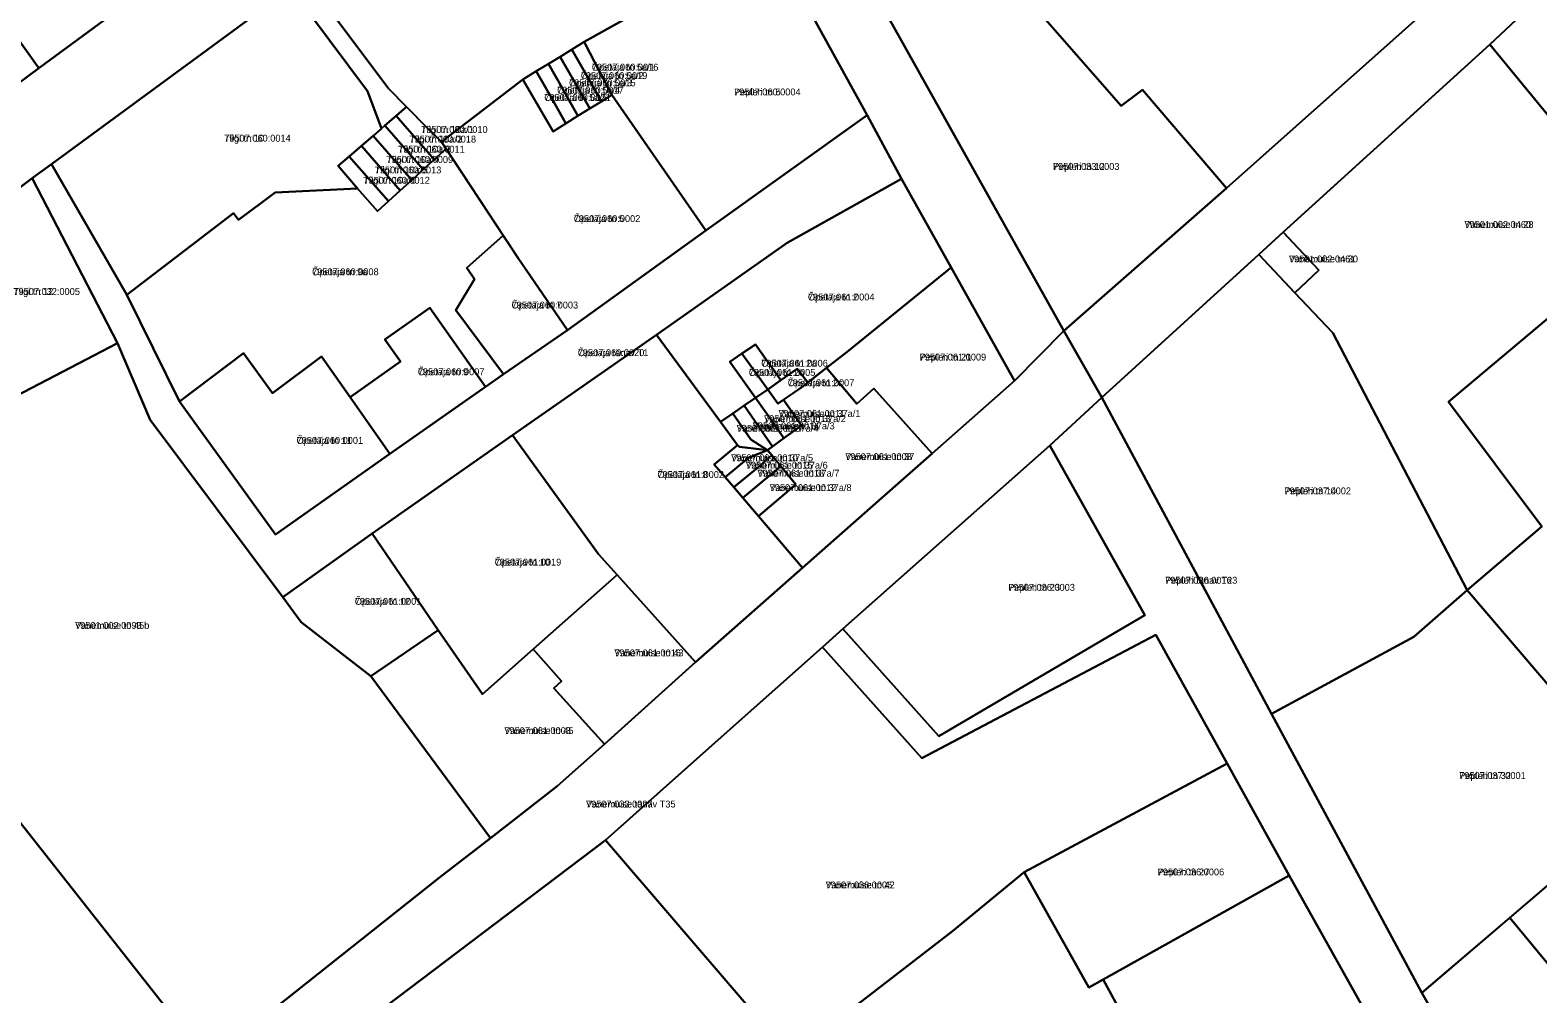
# Model space of a CAD drawing. Extents: x 643847 to 663718, y 6468443 to 6482775.
# Drawn here: x 658809 to 659137.5, y 6473561.4 to 6473771.5 of the extents above; entities that cross this region are included whole.
import ezdxf

# ---------------------------------------------------------------- set-up
doc = ezdxf.new("R2010")
doc.units = 0
for name, color, linetype in [('L_AADRESS', 7, 'Continuous'), ('PIIR', 7, 'Continuous'), ('TUNNUS', 7, 'Continuous')]:
    doc.layers.add(name, color=color, linetype=linetype)

msp = doc.modelspace()

# ---------------------------------------------------------------- linework, layer by layer
at = {"layer": 'PIIR'}
for points in [[(659237.48, 6473886.63), (659237.02, 6473869.14), (659211.03, 6473846.61), (659195.01, 6473831.68), (659191.97, 6473828.3), (659164.36, 6473803.17), (659149.88, 6473789.83), (659127.04, 6473768.4), (659082.02, 6473727.44), (659076.7, 6473722.58), (659042.54, 6473691.39), (659034.2, 6473705.94), (659069.66, 6473737.08), (659107.94, 6473771.15), (659111.27, 6473774.1), (659140.67, 6473800.27), (659155.49, 6473813.21), (659178.14, 6473833.62), (659220.02, 6473870.88)], [(658931.06, 6473828.62), (658942, 6473808.71), (658928.36, 6473798.63), (658943.44, 6473775.93), (658940.54, 6473774.97), (658929.72, 6473768.93), (658927.05, 6473767.3), (658924.49, 6473765.72), (658921.92, 6473764.16), (658919.29, 6473762.54), (658916.33, 6473760.72), (658898.65, 6473747.13), (658895.54, 6473750.24), (658891.01, 6473754.82), (658887.06, 6473758.81), (658869.02, 6473783.01)], [(658810.88, 6473763.19), (658800.09, 6473778.43), (658791.05, 6473795.79), (658843.65, 6473825.39), (658857.46, 6473797.56)], [(659107.94, 6473771.15), (659069.66, 6473737.08), (659051.36, 6473758.52), (659046.69, 6473755), (659027.71, 6473776.71), (659032.42, 6473780.8), (659034.99, 6473783.03), (659037.35, 6473785.08), (659039.62, 6473787.05), (659041.9, 6473789.02), (659044.22, 6473791.04), (659046.49, 6473793.01), (659048.72, 6473794.94), (659051, 6473796.93), (659053.46, 6473799.07), (659055.86, 6473801.15), (659058.42, 6473803.37), (659073.76, 6473816.69), (659111.27, 6473774.1)], [(658994.05, 6473777.79), (659016.13, 6473789.96), (659027.71, 6473776.71), (659046.69, 6473755), (659051.36, 6473758.52), (659069.66, 6473737.08), (659034.2, 6473705.94)], [(659127.04, 6473768.4), (659149.88, 6473789.83), (659171.33, 6473764.47), (659185.43, 6473747.32), (659161.02, 6473726.59), (659147.27, 6473743.53), (659147.39, 6473743.65), (659149.74, 6473745.53), (659152.08, 6473747.42), (659148.11, 6473752.24), (659145.08, 6473755.9), (659142.76, 6473753.99), (659140.47, 6473752.05)], [(658935.72, 6473757.38), (658932.99, 6473762.63), (658929.92, 6473768.54), (658929.72, 6473768.93), (658940.54, 6473774.97), (658943.44, 6473775.93), (658954.95, 6473779.72), (658972.75, 6473786.79), (658991.34, 6473752.99), (658956.26, 6473727.8)], [(658865.8, 6473780.64), (658882.53, 6473758.19), (658885.56, 6473750.1), (658883.71, 6473748.5), (658881.17, 6473746.3), (658878.52, 6473744), (658876.11, 6473741.92), (658880.36, 6473737), (658862.41, 6473736.09), (658859.74, 6473734.14), (658854.42, 6473730.18), (658853.28, 6473731.61), (658830.06, 6473713.79), (658813.69, 6473742.33)], [(658924.49, 6473765.72), (658924.59, 6473765.55), (658927.88, 6473759.74), (658930.92, 6473754.4), (658928.36, 6473752.81), (658925.28, 6473758.26), (658921.92, 6473764.16)], [(658933.47, 6473755.99), (658930.92, 6473754.4), (658927.88, 6473759.74), (658924.59, 6473765.55), (658924.49, 6473765.72), (658927.05, 6473767.3), (658930.5, 6473761.22)], [(658929.72, 6473768.93), (658929.92, 6473768.54), (658932.99, 6473762.63), (658935.72, 6473757.38), (658933.47, 6473755.99), (658930.5, 6473761.22), (658927.05, 6473767.3)], [(659089.82, 6473719.18), (659082.02, 6473727.44), (659127.04, 6473768.4), (659140.47, 6473752.05), (659147.27, 6473743.53), (659161.02, 6473726.59), (659118.04, 6473690.47), (659138.36, 6473663.27), (659122.07, 6473649.43), (659092.87, 6473705.49), (659090.03, 6473708.49), (659084.58, 6473714.23)], [(658925.73, 6473751.17), (658922.94, 6473749.45), (658916.33, 6473760.72), (658919.29, 6473762.54), (658922.57, 6473756.73)], [(658921.92, 6473764.16), (658925.28, 6473758.26), (658928.36, 6473752.81), (658925.73, 6473751.17), (658922.57, 6473756.73), (658919.29, 6473762.54)], [(658926.05, 6473706.09), (658915.3, 6473721.8), (658898.65, 6473747.13), (658916.33, 6473760.72), (658922.94, 6473749.45), (658925.73, 6473751.17), (658928.36, 6473752.81), (658930.92, 6473754.4), (658933.47, 6473755.99), (658935.72, 6473757.38), (658956.26, 6473727.8)], [(658956.26, 6473727.8), (658991.34, 6473752.99), (658998.82, 6473739.07), (658973.95, 6473725.14), (658945.47, 6473705.11), (658914.07, 6473683.19), (658883.55, 6473661.8), (658864.08, 6473647.9), (658835.13, 6473686.58), (658828.05, 6473703.27), (658809.47, 6473739.23), (658813.69, 6473742.33), (658830.06, 6473713.79), (658841.57, 6473690.54), (658862.48, 6473661.56), (658887.39, 6473679.16), (658908.24, 6473693.78), (658912.11, 6473696.49), (658926.05, 6473706.09)], [(658886.29, 6473750.73), (658888.72, 6473752.83), (658897.04, 6473743.29), (658894.67, 6473741.12)], [(658891.01, 6473754.82), (658895.54, 6473750.24), (658898.65, 6473747.13), (658899.63, 6473745.64), (658897.04, 6473743.29), (658888.72, 6473752.83)], [(658886.29, 6473750.73), (658894.67, 6473741.12), (658892.15, 6473738.83), (658883.71, 6473748.5)], [(658881.17, 6473746.3), (658889.66, 6473736.56), (658887.07, 6473734.2), (658878.52, 6473744)], [(658883.71, 6473748.5), (658892.15, 6473738.83), (658889.66, 6473736.56), (658881.17, 6473746.3)], [(659225.27, 6473700.1), (659190.01, 6473669.63), (659175.06, 6473656.7), (659174.82, 6473656.97), (659169.88, 6473652.7), (659166.26, 6473649.25), (659156.93, 6473641.04), (659141.32, 6473626.89), (659122.07, 6473649.43), (659138.36, 6473663.27), (659118.04, 6473690.47), (659161.02, 6473726.59), (659185.43, 6473747.32)], [(658908.24, 6473693.78), (658896.12, 6473710.99), (658886.31, 6473704.05), (658889.72, 6473699.24), (658878.72, 6473691.53), (658872.51, 6473700.38), (658861.83, 6473692.38), (658855.46, 6473701.07), (658841.57, 6473690.54), (658830.06, 6473713.79), (658853.28, 6473731.61), (658854.42, 6473730.18), (658859.74, 6473734.14), (658862.41, 6473736.09), (658880.36, 6473737), (658884.67, 6473732.02), (658887.07, 6473734.2), (658889.66, 6473736.56), (658892.15, 6473738.83), (658894.67, 6473741.12), (658897.04, 6473743.29), (658899.63, 6473745.64), (658912.07, 6473726.72), (658904.14, 6473719.66), (658905.84, 6473717.2), (658901.75, 6473710.48), (658912.11, 6473696.49)], [(658878.52, 6473744), (658887.07, 6473734.2), (658884.67, 6473732.02), (658880.36, 6473737), (658876.11, 6473741.92)], [(658809.47, 6473739.23), (658828.05, 6473703.27), (658804.18, 6473690.86), (658782.65, 6473718.79)], [(658973.95, 6473725.14), (658998.82, 6473739.07), (659009.67, 6473719.74), (658987.02, 6473701.37), (658982.52, 6473697.86), (658978.46, 6473694.7), (658976.12, 6473697.7), (658972.57, 6473695.2), (658967.01, 6473702.95), (658964.04, 6473701), (658961.48, 6473699.17), (658967.07, 6473691.36), (658964.59, 6473689.65), (658962.13, 6473687.95), (658959.43, 6473686.09), (658945.47, 6473705.11)], [(658912.11, 6473696.49), (658901.75, 6473710.48), (658905.84, 6473717.2), (658904.14, 6473719.66), (658912.07, 6473726.72), (658915.3, 6473721.8), (658926.05, 6473706.09)], [(659084.58, 6473714.23), (659076.7, 6473722.58), (659082.02, 6473727.44), (659089.82, 6473719.18)], [(659023.46, 6473695.08), (659005.54, 6473679.25), (658992.82, 6473693.36), (658989.15, 6473690.03), (658982.52, 6473697.86), (658987.02, 6473701.37), (659009.67, 6473719.74)], [(659042.54, 6473691.39), (659076.7, 6473722.58), (659084.58, 6473714.23), (659090.03, 6473708.49), (659092.87, 6473705.49), (659122.07, 6473649.43), (659110.5, 6473639.26), (659079.45, 6473622.43)], [(658758.82, 6473637.35), (658728.32, 6473678.32), (658782.65, 6473718.79), (658804.18, 6473690.86), (658828.05, 6473703.27), (658835.13, 6473686.58), (658864.08, 6473647.9), (658868.04, 6473642.43), (658883.23, 6473630.65), (658909.28, 6473595.38), (658898.23, 6473586.76), (658847.77, 6473546.75), (658776.82, 6473636.81), (658764.71, 6473640.04)], [(658887.39, 6473679.16), (658878.72, 6473691.53), (658889.72, 6473699.24), (658886.31, 6473704.05), (658896.12, 6473710.99), (658908.24, 6473693.78)], [(659042.54, 6473691.39), (659031.14, 6473680.96), (658986.05, 6473641.02), (658981.65, 6473637.02), (658962.2, 6473619.69), (658934.38, 6473594.91), (658835.49, 6473520.09), (658829.83, 6473516.7), (658804.98, 6473498.15), (658800.4, 6473509.39), (658847.77, 6473546.75), (658898.23, 6473586.76), (658909.28, 6473595.38), (658923.84, 6473606.71), (658934.14, 6473615.83), (658953.96, 6473633.71), (658977.3, 6473654.32), (659005.54, 6473679.25), (659023.46, 6473695.08), (659034.2, 6473705.94)], [(658945.47, 6473705.11), (658959.43, 6473686.09), (658963.15, 6473681.02), (658958.04, 6473676.84), (658960.44, 6473674.04), (658962.31, 6473671.85), (658964.3, 6473669.52), (658967.67, 6473665.58), (658977.3, 6473654.32), (658953.96, 6473633.71), (658936.89, 6473652.73), (658932.85, 6473657.28), (658914.07, 6473683.19)], [(658862.48, 6473661.56), (658841.57, 6473690.54), (658855.46, 6473701.07), (658861.83, 6473692.38), (658872.51, 6473700.38), (658878.72, 6473691.53), (658887.39, 6473679.16)], [(658964.04, 6473701), (658969.71, 6473693.19), (658967.07, 6473691.36), (658961.48, 6473699.17)], [(658964.04, 6473701), (658967.01, 6473702.95), (658972.57, 6473695.2), (658969.71, 6473693.19)], [(658975.86, 6473672.46), (658972.55, 6473676.47), (658970.6, 6473678.82), (658969.66, 6473679.97), (658970.76, 6473680.76), (658973.23, 6473682.53), (658977.08, 6473685.29), (658973.16, 6473690.94), (658977.34, 6473693.82), (658978.46, 6473694.7), (658982.52, 6473697.86), (658989.15, 6473690.03), (658992.82, 6473693.36), (659005.54, 6473679.25), (658977.3, 6473654.32), (658967.67, 6473665.58)], [(658969.71, 6473693.19), (658972.57, 6473695.2), (658976.12, 6473697.7), (658978.46, 6473694.7), (658977.34, 6473693.82), (658971.93, 6473690.08)], [(658970.76, 6473680.76), (658968.46, 6473684.05), (658964.59, 6473689.65), (658967.07, 6473691.36), (658970.95, 6473685.8), (658973.23, 6473682.53)], [(658973.23, 6473682.53), (658970.95, 6473685.8), (658967.07, 6473691.36), (658969.71, 6473693.19), (658971.93, 6473690.08), (658973.16, 6473690.94), (658977.08, 6473685.29)], [(659031.14, 6473680.96), (659042.54, 6473691.39), (659079.45, 6473622.43), (659112.21, 6473561.6), (659125.03, 6473539.24), (659127.44, 6473537.5), (659129.2, 6473537.29), (659130.95, 6473537.69), (659118.02, 6473525.28), (659103.76, 6473550.75), (659083.32, 6473587.22), (659069.78, 6473611.66), (659054.26, 6473639.65), (659003.31, 6473612.76), (658981.65, 6473637.02), (658986.05, 6473641.02), (659006.98, 6473617.62), (659051.87, 6473643.98)], [(658969.66, 6473679.97), (658963.53, 6473680.68), (658963.15, 6473681.02), (658959.43, 6473686.09), (658962.13, 6473687.95), (658966.01, 6473682.28)], [(658969.66, 6473679.97), (658966.01, 6473682.28), (658962.13, 6473687.95), (658964.59, 6473689.65), (658968.46, 6473684.05), (658970.76, 6473680.76)], [(658883.55, 6473661.8), (658914.07, 6473683.19), (658932.85, 6473657.28), (658936.89, 6473652.73), (658918.63, 6473636.53), (658907.59, 6473626.73), (658897.93, 6473640.73)], [(658965.52, 6473678.3), (658960.44, 6473674.04), (658958.04, 6473676.84), (658963.15, 6473681.02), (658963.53, 6473680.68), (658969.66, 6473679.97)], [(659051.87, 6473643.98), (659006.98, 6473617.62), (658986.05, 6473641.02), (659031.14, 6473680.96)], [(658970.6, 6473678.82), (658967.45, 6473676.11), (658962.31, 6473671.85), (658960.44, 6473674.04), (658965.52, 6473678.3), (658969.66, 6473679.97)], [(658970.6, 6473678.82), (658972.55, 6473676.47), (658969.51, 6473673.88), (658964.3, 6473669.52), (658962.31, 6473671.85), (658967.45, 6473676.11)], [(658975.86, 6473672.46), (658967.67, 6473665.58), (658964.3, 6473669.52), (658969.51, 6473673.88), (658972.55, 6473676.47)], [(658868.04, 6473642.43), (658864.08, 6473647.9), (658883.55, 6473661.8), (658897.93, 6473640.73), (658883.23, 6473630.65)], [(658934.14, 6473615.83), (658923.13, 6473628.06), (658924.75, 6473629.59), (658918.63, 6473636.53), (658936.89, 6473652.73), (658953.96, 6473633.71)], [(659079.45, 6473622.43), (659110.5, 6473639.26), (659122.07, 6473649.43), (659141.32, 6473626.89), (659161.28, 6473603.55), (659112.21, 6473561.6)], [(659150.5, 6473554.9), (659131.37, 6473577.98), (659161.28, 6473603.55), (659141.32, 6473626.89), (659156.93, 6473641.04), (659166.26, 6473649.25), (659166.33, 6473649.17), (659168.46, 6473646.7), (659170.48, 6473644.37), (659172.47, 6473642.07), (659174.45, 6473639.78), (659176.43, 6473637.49), (659178.42, 6473635.19), (659180.41, 6473632.89), (659183.13, 6473629.75), (659192.01, 6473637.25), (659192.53, 6473636.66), (659214.47, 6473610.96)], [(658800.4, 6473509.39), (658771.1, 6473547.04), (658753.29, 6473537.86), (658738.21, 6473560.64), (658752.14, 6473570.17), (658742.15, 6473583.1), (658726.52, 6473573.01), (658710.67, 6473607.3), (658672.65, 6473589.39), (658670.71, 6473594), (658684.46, 6473601.52), (658718.47, 6473615.44), (658734.11, 6473624.32), (658739.21, 6473615.61), (658742.58, 6473617.61), (658745.92, 6473619.58), (658753.5, 6473624.05), (658751.41, 6473629.86), (658750.19, 6473633.23), (658758.82, 6473637.35), (658764.71, 6473640.04), (658776.82, 6473636.81), (658847.77, 6473546.75)], [(658923.84, 6473606.71), (658909.28, 6473595.38), (658883.23, 6473630.65), (658897.93, 6473640.73), (658907.59, 6473626.73), (658918.63, 6473636.53), (658924.75, 6473629.59), (658923.13, 6473628.06), (658934.14, 6473615.83)], [(658962.2, 6473619.69), (658981.65, 6473637.02), (659003.31, 6473612.76), (659054.26, 6473639.65), (659069.78, 6473611.66), (659025.6, 6473587.95), (659009.95, 6473575.09), (658989.25, 6473559.12), (658997.13, 6473535.13), (658990.86, 6473529.16), (658979.44, 6473542.29), (658934.38, 6473594.91)], [(659083.32, 6473587.22), (659042.79, 6473564.52), (659039.69, 6473562.79), (659025.6, 6473587.95), (659069.78, 6473611.66)], [(658934.38, 6473594.91), (658979.44, 6473542.29), (658937.35, 6473508.46), (658928.22, 6473501.14), (658918.02, 6473513.85), (658870.27, 6473475.49), (658835.49, 6473520.09)], [(659054.28, 6473543.37), (659029.39, 6473529.47), (659003.22, 6473514.73), (658990.86, 6473529.16), (658997.13, 6473535.13), (658989.25, 6473559.12), (659009.95, 6473575.09), (659025.6, 6473587.95), (659039.69, 6473562.79), (659042.79, 6473564.52)], [(659103.76, 6473550.75), (659093.44, 6473544.23), (659094.03, 6473543.16), (659077.89, 6473534.36), (659076.91, 6473536.17), (659062.32, 6473528.55), (659054.72, 6473542.53), (659054.28, 6473543.37), (659053.89, 6473544.09), (659042.79, 6473564.52), (659083.32, 6473587.22)], [(659125.03, 6473539.24), (659112.21, 6473561.6), (659131.37, 6473577.98), (659150.5, 6473554.9), (659130.95, 6473537.69), (659129.2, 6473537.29), (659127.44, 6473537.5)]]:
    msp.add_lwpolyline(points, close=True, dxfattribs=at)
for points in [[(658806.08, 6473759.64), (658810.88, 6473763.19), (658857.46, 6473797.56), (658862.08, 6473800.3), (658863.28, 6473801.01), (658908.2, 6473834), (658910.63, 6473830.88), (658937.06, 6473850.54), (658945.56, 6473833.82), (658940.14, 6473835.29), (658931.06, 6473828.62), (658869.02, 6473783.01), (658887.06, 6473758.81), (658891.01, 6473754.82), (658888.72, 6473752.83), (658886.29, 6473750.73), (658885.56, 6473750.1), (658882.53, 6473758.19), (658865.8, 6473780.64), (658813.69, 6473742.33), (658809.47, 6473739.23), (658782.65, 6473718.79)], [(658994.05, 6473777.79), (659034.2, 6473705.94), (659023.46, 6473695.08), (659009.67, 6473719.74), (658998.82, 6473739.07), (658991.34, 6473752.99), (658972.75, 6473786.79)], [(658800.09, 6473778.43), (658810.88, 6473763.19), (658806.08, 6473759.64)]]:
    msp.add_lwpolyline(points, dxfattribs=at)

# ---------------------------------------------------------------- texts
at = {"layer": 'L_AADRESS'}
for s, p in [('Õpetaja tn 5a/2', (658928.98, 6473760.85)), ('Õpetaja tn 5a/1', (658931.38, 6473762.69)), ('Õpetaja tn 5a/4', (658923.82, 6473757.67)), ('Õpetaja tn 5a/3', (658926.42, 6473759.28)), ('Õpetaja tn 5a/5', (658921.03, 6473756.08)), ('Pepleri tn 5', (658962.38, 6473757.29)), ('Tiigi tn 10a/1', (658894.18, 6473749.1)), ('Tiigi tn 10', (658851.28, 6473747.21)), ('Tiigi tn 10a/3', (658889.19, 6473744.81)), ('Tiigi tn 10a/2', (658891.66, 6473747.01)), ('Tiigi tn 10a/4', (658886.66, 6473742.56)), ('Tiigi tn 10a/6', (658881.59, 6473738.03)), ('Tiigi tn 10a/5', (658884.09, 6473740.28)), ('Pepleri tn 12', (659031.85, 6473741.05)), ('Õpetaja tn 5', (658927.45, 6473729.67)), ('Vanemuise tn 28', (659121.52, 6473728.39)), ('Õpetaja tn 9a', (658870.44, 6473718.09)), ('Vanemuise tn 30', (659083.26, 6473720.88)), ('Tiigi tn 12', (658805.35, 6473713.78)), ('Õpetaja tn 2', (658978.47, 6473712.58)), ('Õpetaja tn 7', (658913.9, 6473710.83)), ('Õpetaja tänav T1', (658928.32, 6473700.44)), ('Õpetaja tn 2a', (658968.3, 6473698.14)), ('Pepleri tn 21', (659002.8, 6473699.49)), ('Õpetaja tn 9', (658893.48, 6473696.28)), ('Õpetaja tn 2b', (658965.59, 6473696.14)), ('Õpetaja tn 2c', (658974.07, 6473693.89)), ('Vanemuise tn 37a/2', (658968.91, 6473686.06)), ('Vanemuise tn 37a/1', (658972.07, 6473687.18)), ('Vanemuise tn 37a/4', (658962.93, 6473683.96)), ('Vanemuise tn 37a/3', (658966.45, 6473684.49)), ('Õpetaja tn 11', (658867.05, 6473681.32)), ('Vanemuise tn 37a/5', (658961.74, 6473677.53)), ('Vanemuise tn 37a/6', (658964.94, 6473675.91)), ('Vanemuise tn 37', (658986.61, 6473677.78)), ('Õpetaja tn 8', (658945.68, 6473673.87)), ('Vanemuise tn 37a/7', (658967.48, 6473674.17)), ('Vanemuise tn 37a/8', (658970.13, 6473671.02)), ('Pepleri tn 14', (659082.3, 6473670.31)), ('Õpetaja tn 10', (658910.22, 6473654.78)), ('Pepleri tn 23', (659022.14, 6473649.29)), ('Pepleri tänav T23', (659056.3, 6473650.83)), ('Õpetaja tn 12', (658879.74, 6473646.23)), ('Vanemuise tn 45b', (658818.8, 6473640.99)), ('Vanemuise tn 43', (658936.3, 6473634.99)), ('Vanemuise tn 45', (658912.33, 6473618.05)), ('Pepleri tn 32', (659120.37, 6473608.25)), ('Vanemuise tänav T35', (658930.12, 6473602.04)), ('Pepleri tn 27', (659054.66, 6473587.23)), ('Vanemuise tn 42', (658982.33, 6473584.4))]:
    msp.add_text(s, height=1.5, dxfattribs=at).set_placement(p)
at = {"layer": 'TUNNUS'}
for s, p in [('79507:060:0016', (658931.38, 6473762.69)), ('79507:060:0017', (658923.82, 6473757.67)), ('79507:060:0015', (658926.42, 6473759.28)), ('79507:060:0019', (658928.98, 6473760.85)), ('79507:060:0021', (658921.03, 6473756.08)), ('79507:060:0004', (658962.38, 6473757.29)), ('79507:060:0010', (658894.18, 6473749.1)), ('79507:060:0014', (658851.28, 6473747.21)), ('79507:060:0011', (658889.19, 6473744.81)), ('79507:060:0018', (658891.66, 6473747.01)), ('79507:060:0009', (658886.66, 6473742.56)), ('79507:060:0012', (658881.59, 6473738.03)), ('79507:060:0013', (658884.09, 6473740.28)), ('79507:033:0003', (659031.85, 6473741.05)), ('79507:060:0002', (658927.45, 6473729.67)), ('79501:002:0460', (659121.52, 6473728.39)), ('79501:002:0461', (659083.26, 6473720.88)), ('79507:060:0008', (658870.44, 6473718.09)), ('79507:032:0005', (658805.35, 6473713.78)), ('79507:061:0004', (658978.47, 6473712.58)), ('79507:060:0003', (658913.9, 6473710.83)), ('79507:060:0020', (658928.32, 6473700.44)), ('79507:061:0009', (659002.8, 6473699.49)), ('79507:060:0007', (658893.48, 6473696.28)), ('79507:061:0005', (658965.59, 6473696.14)), ('79507:061:0006', (658968.3, 6473698.14)), ('79507:061:0007', (658974.07, 6473693.89)), ('79507:061:0013', (658968.91, 6473686.06)), ('79507:061:0011', (658972.07, 6473687.18)), ('79507:061:0017', (658962.93, 6473683.96)), ('79507:061:0014', (658966.45, 6473684.49)), ('79507:060:0001', (658867.05, 6473681.32)), ('79507:061:0010', (658961.74, 6473677.53)), ('79507:061:0015', (658964.94, 6473675.91)), ('79507:061:0008', (658986.61, 6473677.78)), ('79507:061:0002', (658945.68, 6473673.87)), ('79507:061:0018', (658967.48, 6473674.17)), ('79507:061:0012', (658970.13, 6473671.02)), ('79507:037:0002', (659082.3, 6473670.31)), ('79507:061:0019', (658910.22, 6473654.78)), ('79507:036:0003', (659022.14, 6473649.29)), ('79507:036:0016', (659056.3, 6473650.83)), ('79507:061:0001', (658879.74, 6473646.23)), ('79501:002:0093', (658818.8, 6473640.99)), ('79507:061:0016', (658936.3, 6473634.99)), ('79507:061:0003', (658912.33, 6473618.05)), ('79507:037:0001', (659120.37, 6473608.25)), ('79507:033:0027', (658930.12, 6473602.04)), ('79507:036:0006', (659054.66, 6473587.23)), ('79507:036:0005', (658982.33, 6473584.4))]:
    msp.add_text(s, height=1.5, dxfattribs=at).set_placement(p)

doc.saveas('drawing.dxf')
